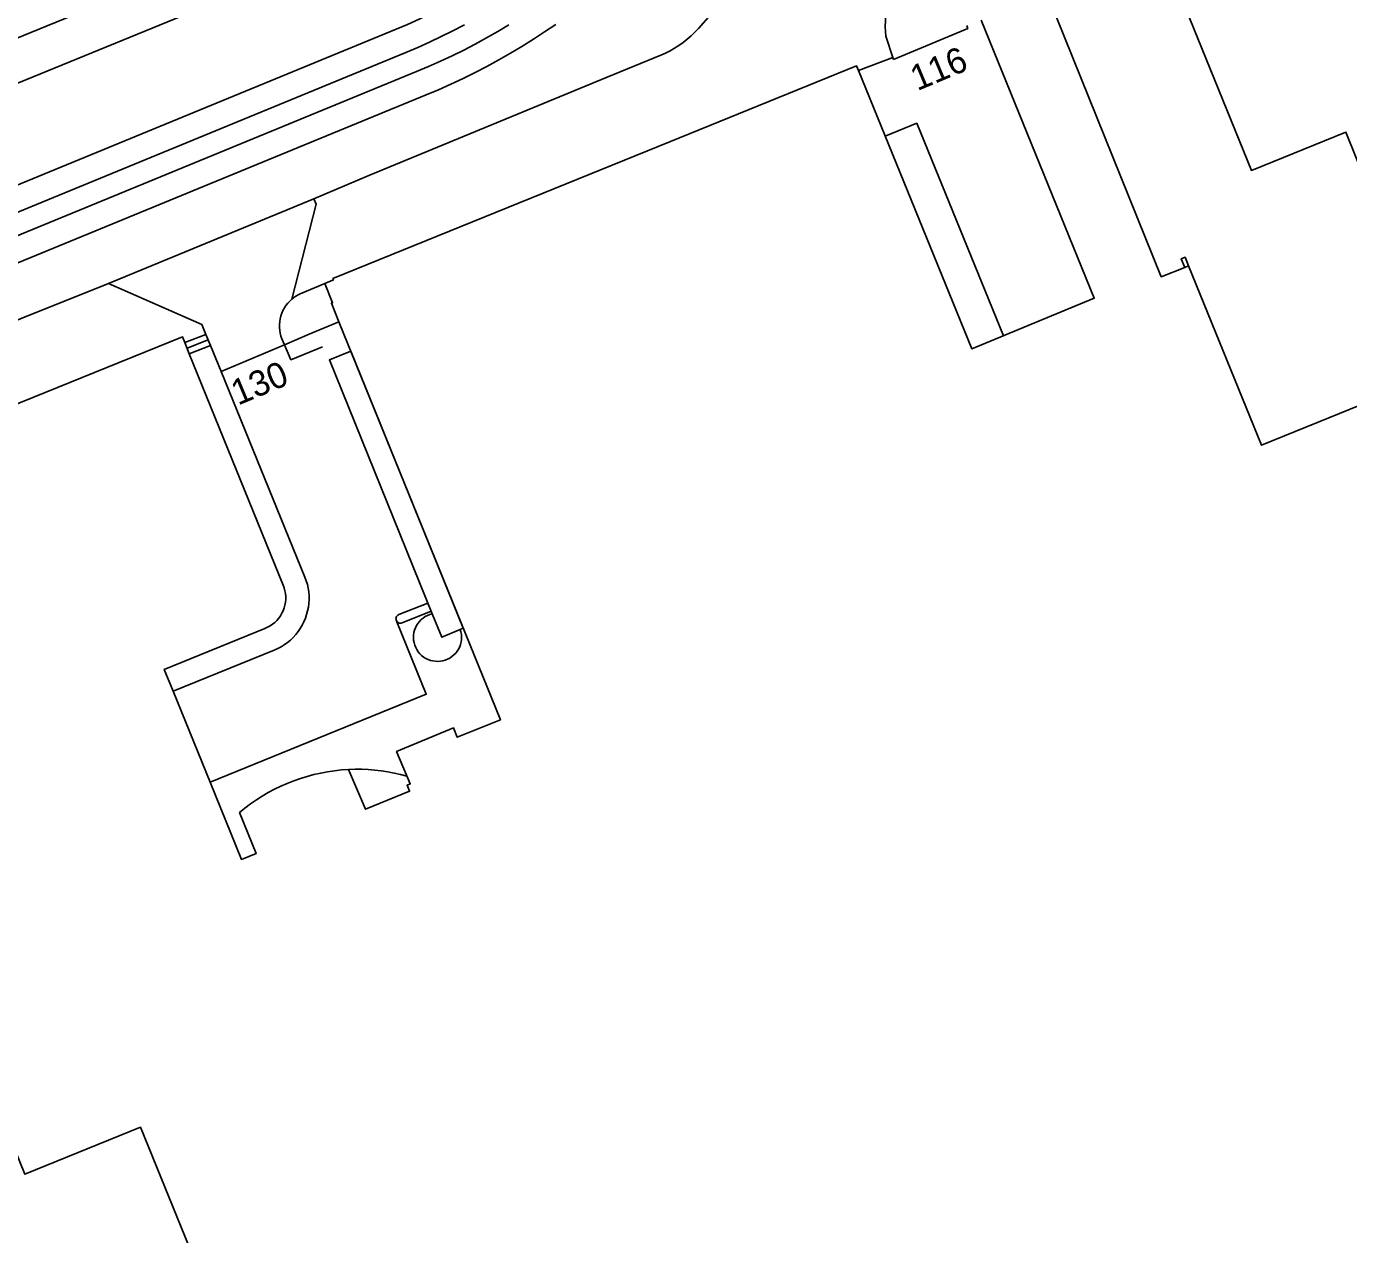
# Model space of a CAD drawing. Extents: x 122462 to 123306, y 485548 to 486417.
# Drawn here: x 122810 to 122887.6, y 485682.5 to 485753.4 of the extents above; entities that cross this region are included whole.
import ezdxf

# ---------------------------------------------------------------- set-up
doc = ezdxf.new("R2010")
doc.units = 0
for name, color, linetype in [('Level 1', 7, 'Continuous'), ('Level 10', 7, 'Continuous'), ('Level 11', 7, 'Continuous'), ('Level 17', 7, 'Continuous'), ('Level 19', 7, 'Continuous'), ('Level 21', 7, 'Continuous'), ('Level 23', 7, 'Continuous'), ('Level 30', 7, 'Continuous'), ('Level 31', 7, 'Continuous'), ('Level 32', 7, 'Continuous'), ('Level 33', 7, 'Continuous'), ('Level 37', 7, 'Continuous'), ('Level 4', 7, 'Continuous'), ('Level 58', 7, 'Continuous')]:
    doc.layers.add(name, color=color, linetype=linetype)

msp = doc.modelspace()

# ---------------------------------------------------------------- linework, layer by layer
at = {"layer": 'Level 1'}
for p, q in [((122878.234, 485739.393), (122878.01, 485739.303)), ((122819.55, 485734.235), (122819.286, 485734.884)), ((122820.768, 485709.084), (122818.602, 485714.422))]:
    msp.add_line(p, q, dxfattribs=at)
for points in [[(122878.088, 485758.399), (122878.705, 485756.89), (122877.324, 485756.326), (122881.92, 485744.995), (122887.474, 485747.247), (122891.448, 485737.374), (122889.354, 485736.534), (122891.046, 485732.318), (122882.523, 485728.862), (122878.234, 485739.393)], [(122878.01, 485739.303), (122876.627, 485738.747), (122870.013, 485755.167)], [(122866.048, 485753.813), (122872.691, 485737.485), (122865.496, 485734.521), (122858.844, 485750.869)], [(122858.844, 485750.869), (122858.738, 485751.128), (122847.808, 485746.689), (122827.989, 485738.64), (122828.018, 485738.565), (122827.519, 485738.356)], [(122827.519, 485738.356), (122827.96, 485737.227), (122827.896, 485737.2), (122828.34, 485736.106)], [(122828.34, 485736.106), (122837.82, 485712.732), (122835.29, 485711.71), (122835.075, 485712.256), (122831.72, 485710.872), (122832.523, 485708.972), (122832.34, 485708.895), (122832.485, 485708.538), (122829.891, 485707.486), (122828.905, 485709.82), (122828.493, 485709.792), (122828.083, 485709.748), (122827.675, 485709.689), (122827.27, 485709.613), (122826.867, 485709.523), (122826.469, 485709.416), (122826.074, 485709.295), (122825.685, 485709.158), (122825.302, 485709.006), (122824.924, 485708.84), (122824.554, 485708.659), (122824.19, 485708.464), (122823.834, 485708.255), (122823.487, 485708.032), (122823.148, 485707.797), (122822.819, 485707.548), (122822.5, 485707.287), (122823.475, 485704.884), (122822.613, 485704.534), (122820.768, 485709.084)], [(122819.286, 485734.884), (122819.146, 485735.229), (122794.112, 485725.09)], [(122818.602, 485714.422), (122818.084, 485715.7), (122823.995, 485718.097), (122824.15, 485718.168), (122824.298, 485718.252), (122824.438, 485718.348), (122824.569, 485718.456), (122824.69, 485718.576), (122824.801, 485718.705), (122824.899, 485718.844), (122824.986, 485718.991), (122825.059, 485719.144), (122825.118, 485719.304), (122825.163, 485719.468), (122825.194, 485719.635), (122825.21, 485719.805), (122825.211, 485719.975), (122825.197, 485720.144), (122825.169, 485720.312), (122825.126, 485720.477), (122825.069, 485720.637), (122819.55, 485734.235)]]:
    msp.add_lwpolyline(points, dxfattribs=at)
at = {"layer": 'Level 10'}
msp.add_lwpolyline([(122806.909, 485751.737), (122822.715, 485758.194), (122822.117, 485759.669), (122820.618, 485759.055), (122817.279, 485756.257), (122813.411, 485754.674), (122808.834, 485754.691), (122808.216, 485756.2), (122806.921, 485755.669), (122802.993, 485765.266), (122801.256, 485764.555), (122802.089, 485762.509), (122802.442, 485762.653), (122806.909, 485751.737)], dxfattribs=at)
at = {"layer": 'Level 11'}
for points in [[(122860.416, 485747.006), (122862.271, 485747.763), (122867.357, 485735.288)], [(122828.905, 485709.82), (122829.29, 485709.831), (122829.674, 485709.829), (122830.059, 485709.813), (122830.442, 485709.783), (122830.824, 485709.739), (122831.205, 485709.682), (122831.583, 485709.611), (122831.958, 485709.526), (122832.33, 485709.428)]]:
    msp.add_lwpolyline(points, dxfattribs=at)
at = {"layer": 'Level 17'}
for p, q in [((122860.872, 485751.632), (122860.91, 485751.5)), ((122814.797, 485738.355), (122826.859, 485743.334)), ((122828.34, 485736.106), (122826.589, 485735.371)), ((122821.412, 485733.198), (122820.794, 485734.714))]:
    msp.add_line(p, q, dxfattribs=at)
for points in [[(122773.074, 485735.252), (122823.498, 485755.875), (122823.602, 485755.923), (122823.711, 485755.96), (122823.822, 485755.985), (122823.936, 485755.997), (122824.051, 485755.997), (122826.045, 485755.631), (122826.146, 485755.61), (122826.248, 485755.604), (122826.351, 485755.612), (122826.451, 485755.634), (122826.547, 485755.669), (122826.638, 485755.718), (122833.578, 485759.723), (122834.018, 485760), (122834.452, 485760.286), (122834.891, 485760.586), (122835.323, 485760.895), (122835.749, 485761.212), (122836.169, 485761.538), (122836.696, 485761.905), (122837.378, 485762.545), (122836.794, 485763.04)], [(122854.059, 485759.333), (122853.977, 485759.226), (122852.17, 485756.699), (122850.89, 485754.959), (122849.445, 485753.329), (122849.238, 485753.107), (122849.02, 485752.896), (122848.792, 485752.697), (122848.554, 485752.509), (122848.307, 485752.333), (122848.051, 485752.17), (122847.787, 485752.02), (122847.516, 485751.884), (122847.239, 485751.761), (122844.096, 485750.468), (122830.088, 485744.703), (122826.859, 485743.334)], [(122859.679, 485757.46), (122860.59, 485755.179), (122860.46, 485754.149), (122860.41, 485753.429), (122860.45, 485752.879), (122860.872, 485751.632)], [(122826.859, 485743.334), (122827.005, 485743.021), (122825.575, 485737.443)], [(122794.871, 485730.177), (122809.669, 485736.296), (122814.797, 485738.355)], [(122814.797, 485738.355), (122820.293, 485735.955), (122820.53, 485735.362)], [(122825.575, 485737.443), (122825.69, 485737.532), (122825.811, 485737.614), (122825.937, 485737.686), (122826.068, 485737.75), (122827.519, 485738.356)], [(122825.141, 485734.763), (122824.991, 485735.108), (122824.934, 485735.27), (122824.891, 485735.435), (122824.861, 485735.604), (122824.846, 485735.775), (122824.845, 485735.946), (122824.859, 485736.117), (122824.886, 485736.286), (122824.928, 485736.453), (122824.983, 485736.615), (122825.052, 485736.772), (122825.133, 485736.923), (122825.227, 485737.066), (122825.332, 485737.201), (122825.449, 485737.327), (122825.575, 485737.443)]]:
    msp.add_lwpolyline(points, dxfattribs=at)
at = {"layer": 'Level 19'}
for points in [[(122827.363, 485734.632), (122825.514, 485733.878), (122825.141, 485734.763)], [(122821.412, 485733.198), (122826.341, 485721.108), (122826.419, 485720.898), (122826.482, 485720.682), (122826.53, 485720.463), (122826.563, 485720.242), (122826.581, 485720.018), (122826.584, 485719.794), (122826.571, 485719.57), (122826.543, 485719.347), (122826.5, 485719.127), (122826.442, 485718.911), (122826.369, 485718.699), (122826.282, 485718.492), (122826.181, 485718.292), (122826.066, 485718.099), (122825.939, 485717.914), (122825.799, 485717.739), (122825.648, 485717.573), (122825.486, 485717.418), (122825.313, 485717.275), (122825.131, 485717.144), (122824.941, 485717.026), (122824.743, 485716.92), (122824.538, 485716.829), (122818.602, 485714.422)], [(122831.746, 485718.488), (122831.73, 485718.528), (122831.704, 485718.579), (122831.69, 485718.635), (122831.688, 485718.692), (122831.699, 485718.749), (122831.721, 485718.802), (122831.754, 485718.848), (122831.796, 485718.887), (122831.846, 485718.916), (122833.564, 485719.594)], [(122833.756, 485719.122), (122832.049, 485718.432), (122831.998, 485718.418), (122831.945, 485718.414), (122831.892, 485718.42), (122831.842, 485718.437), (122831.796, 485718.464), (122831.746, 485718.488)], [(122831.746, 485718.488), (122833.461, 485714.239), (122820.768, 485709.084)]]:
    msp.add_lwpolyline(points, dxfattribs=at)
at = {"layer": 'Level 21'}
msp.add_lwpolyline([(122878.01, 485739.303), (122877.808, 485739.804), (122878.031, 485739.894), (122878.234, 485739.393)], dxfattribs=at)
at = {"layer": 'Level 23'}
for p, q in [((122858.844, 485750.869), (122860.872, 485751.632)), ((122826.589, 485735.371), (122825.141, 485734.763)), ((122825.141, 485734.763), (122821.412, 485733.198))]:
    msp.add_line(p, q, dxfattribs=at)
msp.add_lwpolyline([(122865.274, 485753.482), (122865.22, 485753.459), (122865.27, 485753.329), (122860.91, 485751.5)], dxfattribs=at)
at = {"layer": 'Level 30'}
for points in [[(122833.822, 485718.958), (122827.777, 485733.866), (122829.036, 485734.391), (122835.638, 485718.112), (122835.464, 485718.039)], [(122835.464, 485718.039), (122834.38, 485717.583), (122833.822, 485718.958)]]:
    msp.add_lwpolyline(points, dxfattribs=at)
at = {"layer": 'Level 31'}
for p, q in [((122819.286, 485734.884), (122820.53, 485735.362)), ((122820.53, 485735.362), (122820.794, 485734.714)), ((122820.794, 485734.714), (122819.55, 485734.235))]:
    msp.add_line(p, q, dxfattribs=at)
at = {"layer": 'Level 32'}
msp.add_lwpolyline([(122835.464, 485718.039), (122835.505, 485717.897), (122835.531, 485717.751), (122835.541, 485717.603), (122835.536, 485717.455), (122835.515, 485717.308), (122835.479, 485717.164), (122835.428, 485717.025), (122835.363, 485716.892), (122835.285, 485716.766), (122835.193, 485716.65), (122835.09, 485716.543), (122834.976, 485716.448), (122834.853, 485716.365), (122834.722, 485716.296), (122834.585, 485716.241), (122834.442, 485716.201), (122834.296, 485716.175), (122834.148, 485716.165), (122834, 485716.171), (122833.853, 485716.192), (122833.71, 485716.228), (122833.571, 485716.28), (122833.438, 485716.345), (122833.312, 485716.424), (122833.196, 485716.516), (122833.09, 485716.619), (122832.995, 485716.733), (122832.913, 485716.857), (122832.844, 485716.988), (122832.789, 485717.126), (122832.749, 485717.268), (122832.724, 485717.414), (122832.715, 485717.562), (122832.721, 485717.71), (122832.743, 485717.857), (122832.779, 485718.001), (122832.831, 485718.139), (122832.897, 485718.272), (122832.976, 485718.397), (122833.068, 485718.513), (122833.172, 485718.619), (122833.286, 485718.714), (122833.41, 485718.795), (122833.541, 485718.864), (122833.679, 485718.918), (122833.822, 485718.958)], dxfattribs=at)
at = {"layer": 'Level 33'}
msp.add_line((122819.422, 485734.562), (122820.662, 485735.038), dxfattribs=at)
at = {"layer": 'Level 37'}
for points in [[(122833.704, 485754.185), (122833.041, 485753.872), (122832.371, 485753.572), (122831.695, 485753.286), (122749.349, 485719.414)], [(122749.755, 485716.603), (122832.9, 485750.796), (122833.6, 485751.092), (122834.294, 485751.402), (122834.982, 485751.725), (122835.663, 485752.062), (122836.337, 485752.412), (122837.004, 485752.775), (122837.665, 485753.152), (122838.317, 485753.541)], [(122835.035, 485753.194), (122834.351, 485752.854), (122833.66, 485752.528), (122832.963, 485752.216), (122832.259, 485751.918), (122749.912, 485718.045)], [(122841.071, 485753.571), (122840.419, 485753.127), (122839.758, 485752.696), (122839.088, 485752.278), (122838.411, 485751.874), (122837.725, 485751.483), (122837.032, 485751.106), (122836.332, 485750.742), (122835.625, 485750.392), (122834.91, 485750.057), (122834.19, 485749.735), (122833.463, 485749.428), (122750.317, 485715.234)], [(122835.712, 485753.548), (122835.035, 485753.194)]]:
    msp.add_lwpolyline(points, dxfattribs=at)
at = {"layer": 'Level 4'}
msp.add_lwpolyline([(122819.535, 485681.799), (122816.684, 485688.811), (122809.896, 485686.051), (122802.943, 485703.151)], dxfattribs=at)

# ---------------------------------------------------------------- texts
at = {"layer": 'Level 58'}
for s, rotation, p in [('116', 22.72278, (122862.298, 485749.645)), ('130', 22.75648, (122822.41, 485731.179))]:
    msp.add_text(s, height=1.5, rotation=rotation, dxfattribs=at).set_placement(p)

doc.saveas('drawing.dxf')
